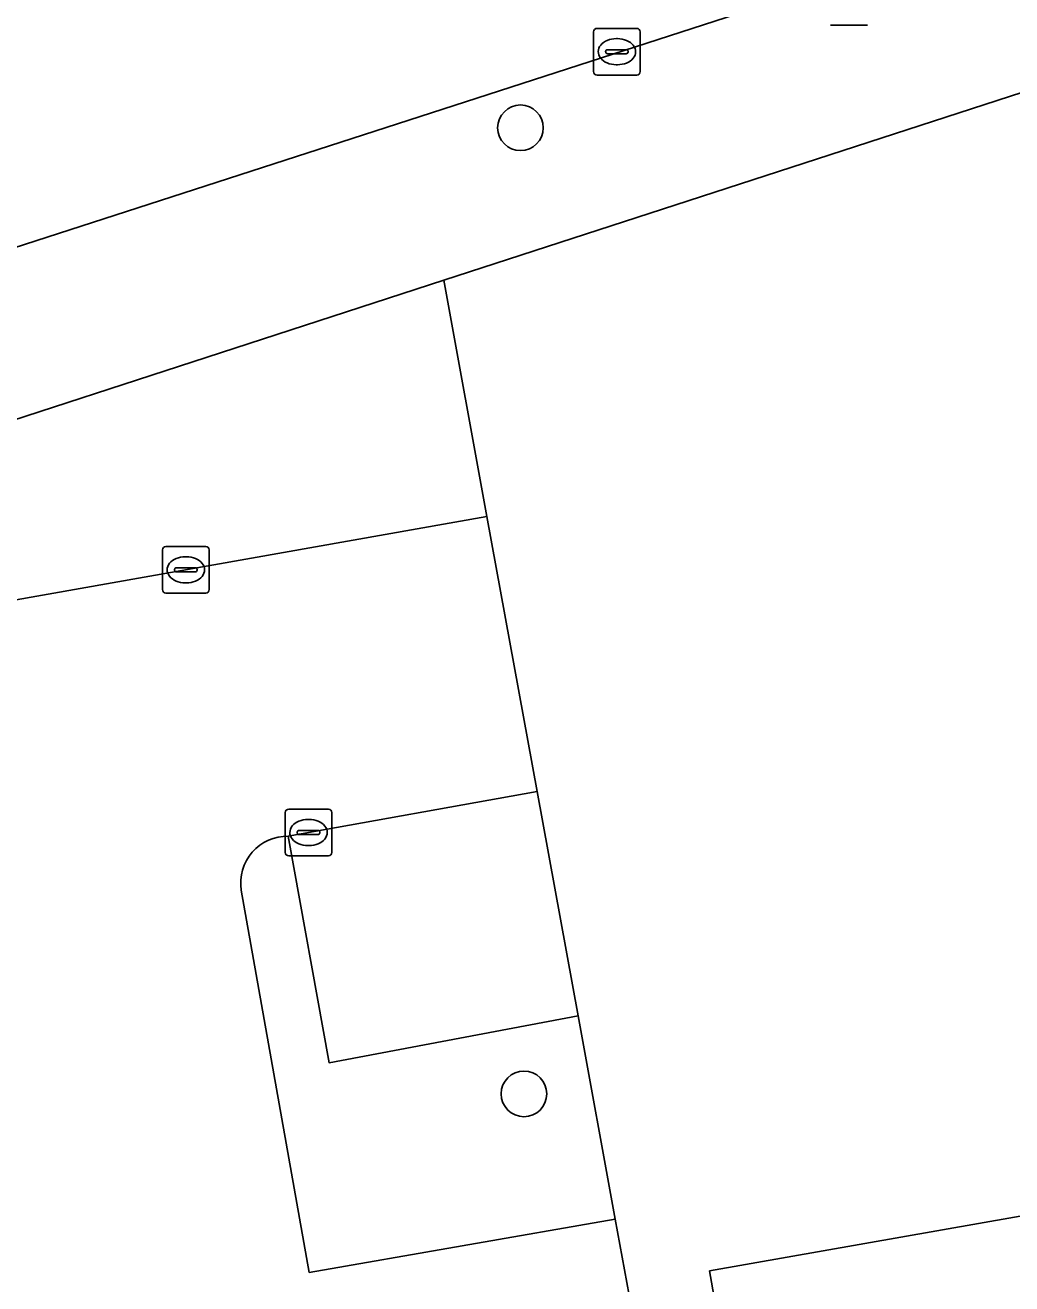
# Model space of a CAD drawing. Extents: x 161248 to 161848, y 384871 to 385383.
# Drawn here: x 161364.45 to 161385.59, y 385019.92 to 385046.89 of the extents above; entities that cross this region are included whole.
import ezdxf

# ---------------------------------------------------------------- set-up
doc = ezdxf.new("R2010")
doc.units = 0
for name, color, linetype in [('IMGEO_Boom', 7, 'Continuous'), ('IMGEO_Erf', 7, 'Continuous'), ('IMGEO_Groenvoorziening', 7, 'Continuous'), ('IMGEO_Hek', 7, 'Continuous'), ('IMGEO_Kolk', 7, 'Continuous'), ('IMGEO_Lichtmast', 7, 'Continuous'), ('IMGEO_Pand', 7, 'Continuous'), ('IMGEO_Parkeervlak_open', 7, 'Continuous'), ('IMGEO_Rijbaan_lokaal_open', 7, 'Continuous'), ('IMGEO_Voetpad_open', 7, 'Continuous')]:
    doc.layers.add(name, color=color, linetype=linetype)

msp = doc.modelspace()

# ---------------------------------------------------------------- linework, layer by layer
at = {"layer": 'IMGEO_Boom'}
for centre in [(161375.062, 385044.688), (161375.136, 385023.986)]:
    msp.add_circle(centre, 0.489, dxfattribs=at)
at = {"layer": 'IMGEO_Erf'}
for points in [[(161417, 385055.584), (161373.417, 385041.421), (161374.342, 385036.357), (161375.419, 385030.464), (161376.296, 385025.659), (161377.093, 385021.299), (161377.39, 385019.671), (161380.984, 385000), (161381.538, 384996.968), (161428.963, 385005.723), (161422.894, 385029.848), (161421.184, 385036.607), (161421.765, 385036.754)], [(161420.032, 385027.376), (161421.824, 385017.197), (161410.922, 385015.279), (161411.792, 385010.335), (161400.072, 385008.273), (161399.202, 385013.217), (161380.907, 385009.997), (161379.113, 385020.193), (161397.947, 385023.507), (161397.765, 385024.537), (161401.183, 385025.139), (161401.368, 385024.092)]]:
    msp.add_lwpolyline(points, close=True, dxfattribs=at)
at = {"layer": 'IMGEO_Groenvoorziening'}
for points in [[(161361.951, 385034.169), (161374.342, 385036.357), (161373.417, 385041.421), (161358.178, 385036.469)], [(161369.079, 385028.35), (161370.537, 385020.16), (161377.093, 385021.299), (161376.296, 385025.659), (161370.961, 385024.653), (161370.086, 385029.507)]]:
    msp.add_lwpolyline(points, dxfattribs=at)
msp.add_arc((161370.066, 385028.508), 0.999, 88.8391, 189.0913, dxfattribs=at)
at = {"layer": 'IMGEO_Hek'}
for points in [[(161374.342, 385036.357), (161373.417, 385041.421)], [(161375.419, 385030.464), (161374.342, 385036.357)], [(161376.296, 385025.659), (161375.419, 385030.464)], [(161377.093, 385021.299), (161376.296, 385025.659)], [(161377.39, 385019.671), (161377.093, 385021.299)]]:
    msp.add_lwpolyline(points, dxfattribs=at)
at = {"layer": 'IMGEO_Kolk'}
for p, q in [((161376.703, 385046.819), (161377.555, 385046.819)), ((161376.628, 385045.893), (161376.628, 385046.745)), ((161377.116, 385046.599), (161377.141, 385046.599)), ((161377.629, 385046.745), (161377.629, 385045.893)), ((161376.887, 385046.313), (161376.887, 385046.325)), ((161377.325, 385046.276), (161376.927, 385046.276)), ((161376.93, 385046.362), (161377.328, 385046.362)), ((161377.371, 385046.325), (161377.371, 385046.313)), ((161377.139, 385046.039), (161377.114, 385046.039)), ((161377.555, 385045.819), (161376.703, 385045.819)), ((161367.466, 385035.717), (161368.318, 385035.717)), ((161367.391, 385034.791), (161367.391, 385035.643)), ((161367.879, 385035.497), (161367.904, 385035.497)), ((161368.392, 385035.643), (161368.392, 385034.791)), ((161367.65, 385035.211), (161367.65, 385035.223)), ((161368.088, 385035.174), (161367.69, 385035.174)), ((161367.693, 385035.26), (161368.091, 385035.26)), ((161368.134, 385035.223), (161368.134, 385035.211)), ((161367.902, 385034.937), (161367.877, 385034.937)), ((161368.318, 385034.717), (161367.466, 385034.717)), ((161370.095, 385030.087), (161370.947, 385030.087)), ((161370.02, 385029.161), (161370.02, 385030.013)), ((161370.508, 385029.867), (161370.533, 385029.867)), ((161371.021, 385030.013), (161371.021, 385029.161)), ((161370.279, 385029.581), (161370.279, 385029.593)), ((161370.717, 385029.544), (161370.319, 385029.544)), ((161370.322, 385029.63), (161370.72, 385029.63)), ((161370.763, 385029.593), (161370.763, 385029.581)), ((161370.531, 385029.307), (161370.506, 385029.307)), ((161370.947, 385029.087), (161370.095, 385029.087))]:
    msp.add_line(p, q, dxfattribs=at)
for points in [[(161376.703, 385046.819), (161377.555, 385046.819)], [(161376.628, 385045.893), (161376.628, 385046.745)], [(161377.629, 385046.745), (161377.629, 385045.893)], [(161377.555, 385045.819), (161376.703, 385045.819)], [(161367.466, 385035.717), (161368.318, 385035.717)], [(161367.391, 385034.791), (161367.391, 385035.643)], [(161368.392, 385035.643), (161368.392, 385034.791)], [(161368.318, 385034.717), (161367.466, 385034.717)], [(161370.095, 385030.087), (161370.947, 385030.087)], [(161370.02, 385029.161), (161370.02, 385030.013)], [(161371.021, 385030.013), (161371.021, 385029.161)], [(161370.947, 385029.087), (161370.095, 385029.087)]]:
    msp.add_lwpolyline(points, dxfattribs=at)
for centre, radius, start, end in [((161376.705, 385046.743), 0.0765, 91.552, 178.448), ((161376.705, 385046.743), 0.0765, 91.552, 178.448), ((161377.553, 385046.743), 0.0765, 1.552, 88.448), ((161377.553, 385046.743), 0.0765, 1.552, 88.448), ((161376.927, 385046.322), 0.0403, 85.8775, 175.7526), ((161376.924, 385046.312), 0.0366, 178.938, 274.7102), ((161377.328, 385046.319), 0.043, 264.8664, 352.4533), ((161377.332, 385046.324), 0.0386, 1.7309, 96.639), ((161376.705, 385045.895), 0.0765, 181.552, 268.448), ((161376.705, 385045.895), 0.0765, 181.552, 268.448), ((161377.553, 385045.895), 0.0765, 271.552, 358.448), ((161377.553, 385045.895), 0.0765, 271.552, 358.448), ((161367.468, 385035.641), 0.0765, 91.552, 178.448), ((161367.468, 385035.641), 0.0765, 91.552, 178.448), ((161368.316, 385035.641), 0.0765, 1.552, 88.448), ((161368.316, 385035.641), 0.0765, 1.552, 88.448), ((161367.69, 385035.22), 0.0403, 85.8775, 175.7526), ((161367.687, 385035.21), 0.0366, 178.938, 274.7102), ((161368.091, 385035.217), 0.043, 264.8664, 352.4533), ((161368.095, 385035.222), 0.0386, 1.7309, 96.639), ((161367.468, 385034.793), 0.0765, 181.552, 268.448), ((161367.468, 385034.793), 0.0765, 181.552, 268.448), ((161368.316, 385034.793), 0.0765, 271.552, 358.448), ((161368.316, 385034.793), 0.0765, 271.552, 358.448), ((161370.097, 385030.011), 0.0765, 91.552, 178.448), ((161370.097, 385030.011), 0.0765, 91.552, 178.448), ((161370.945, 385030.011), 0.0765, 1.552, 88.448), ((161370.945, 385030.011), 0.0765, 1.552, 88.448), ((161370.319, 385029.59), 0.0403, 85.8775, 175.7526), ((161370.316, 385029.58), 0.0366, 178.938, 274.7102), ((161370.72, 385029.587), 0.043, 264.8664, 352.4533), ((161370.724, 385029.592), 0.0386, 1.7309, 96.639), ((161370.097, 385029.163), 0.0765, 181.552, 268.448), ((161370.097, 385029.163), 0.0765, 181.552, 268.448), ((161370.945, 385029.163), 0.0765, 271.552, 358.448), ((161370.945, 385029.163), 0.0765, 271.552, 358.448)]:
    msp.add_arc(centre, radius, start, end, dxfattribs=at)
for centre, major_axis, ratio, start_param, end_param in [((161377.115, 385046.319), (-0.387, 0.002), 0.722429, 4.712389, 7.853982), ((161377.14, 385046.319), (-0.39, 0.002), 0.717154, 1.570796, 4.712389), ((161367.878, 385035.217), (-0.387, 0.002), 0.722429, 4.712389, 7.853982), ((161367.903, 385035.217), (-0.39, 0.002), 0.717154, 1.570796, 4.712389), ((161370.507, 385029.587), (-0.387, 0.002), 0.722429, 4.712389, 7.853982), ((161370.532, 385029.587), (-0.39, 0.002), 0.717154, 1.570796, 4.712389)]:
    msp.add_ellipse(centre, major_axis=major_axis, ratio=ratio, start_param=start_param, end_param=end_param, dxfattribs=at)
at = {"layer": 'IMGEO_Lichtmast'}
for p, q in [((161382.497, 385046.887), (161381.707, 385046.887)), ((161381.707, 385046.887), (161382.497, 385046.887))]:
    msp.add_line(p, q, dxfattribs=at)
at = {"layer": 'IMGEO_Pand'}
msp.add_lwpolyline([(161411.792, 385010.335), (161410.922, 385015.279), (161421.824, 385017.197), (161420.032, 385027.376), (161401.368, 385024.092), (161401.183, 385025.139), (161397.765, 385024.537), (161397.947, 385023.507), (161379.113, 385020.193), (161380.907, 385009.997), (161399.202, 385013.217), (161400.072, 385008.273)], close=True, dxfattribs=at)
at = {"layer": 'IMGEO_Parkeervlak_open'}
msp.add_lwpolyline([(161375.419, 385030.464), (161370.086, 385029.507), (161370.961, 385024.653), (161376.296, 385025.659)], close=True, dxfattribs=at)
at = {"layer": 'IMGEO_Rijbaan_lokaal_open'}
for points in [[(161357.402, 385039.915), (161392.542, 385051.29), (161396.313, 385052.511), (161413.996, 385058.235)], [(161370.086, 385029.507), (161375.419, 385030.464), (161374.342, 385036.357), (161361.951, 385034.169), (161362.086, 385033.486), (161363.841, 385023.588)], [(161370.536, 384970.353), (161372.349, 384960.161), (161373.016, 384956.422), (161374.193, 384956.376), (161374.06, 384957.116), (161378.809, 384957.925), (161374.301, 384983.215), (161373.988, 384984.972), (161372.175, 384995.145), (161374.192, 384999.751), (161374.147, 385000), (161371.051, 385017.176), (161370.846, 385018.478), (161377.39, 385019.671), (161377.093, 385021.299), (161370.537, 385020.16), (161369.079, 385028.35)]]:
    msp.add_lwpolyline(points, dxfattribs=at)
msp.add_arc((161370.066, 385028.508), 0.999, 88.8391, 189.0913, dxfattribs=at)
at = {"layer": 'IMGEO_Voetpad_open'}
msp.add_lwpolyline([(161413.996, 385058.235), (161396.313, 385052.511), (161396.46, 385052.054), (161392.688, 385050.838), (161392.542, 385051.29), (161357.402, 385039.915), (161358.178, 385036.469), (161373.417, 385041.421), (161417, 385055.584), (161421.765, 385036.754), (161423.476, 385029.994), (161425.757, 385030.732), (161488.637, 385051.077)], dxfattribs=at)

doc.saveas('drawing.dxf')
